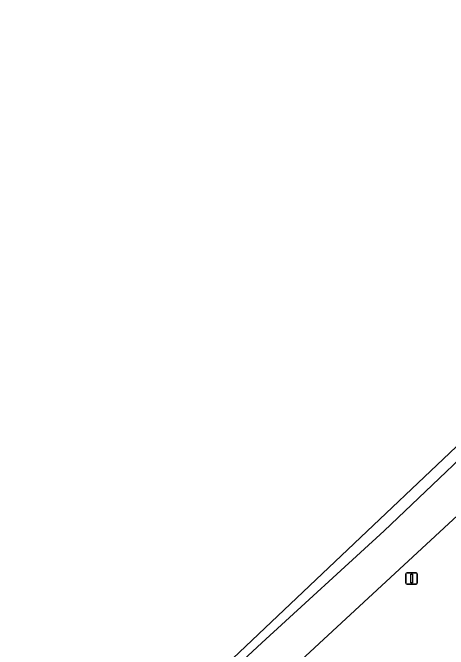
# Model space of a CAD drawing. Extents: x 162803 to 163818, y 381639 to 382475.
# Drawn here: x 162818.9 to 162857.1, y 382079.4 to 382135.2 of the extents above; entities that cross this region are included whole.
import ezdxf

# ---------------------------------------------------------------- set-up
doc = ezdxf.new("R2010")
doc.units = 0
for name, color, linetype in [('IMGEO_Berm_groen', 7, 'Continuous'), ('IMGEO_Lichtmast', 7, 'Continuous'), ('IMGEO_Rijbaan_regionaal_gesloten', 7, 'Continuous')]:
    doc.layers.add(name, color=color, linetype=linetype)

msp = doc.modelspace()

# ---------------------------------------------------------------- linework, layer by layer
at = {"layer": 'IMGEO_Berm_groen'}
msp.add_lwpolyline([(162875.223, 382107.771), (162862.981, 382095.86), (162845.801, 382079.946), (162823.277, 382059.081), (162823.176, 382058.987)], dxfattribs=at)
at = {"layer": 'IMGEO_Lichtmast'}
for p, q in [((162853.391, 382085.246), (162853.391, 382086.046)), ((162853.391, 382086.046), (162853.391, 382085.246)), ((162853.491, 382086.146), (162854.281, 382086.146)), ((162854.281, 382086.146), (162853.491, 382086.146)), ((162854.381, 382086.046), (162854.381, 382085.246)), ((162854.381, 382085.246), (162854.381, 382086.046)), ((162854.281, 382085.146), (162853.491, 382085.146)), ((162853.491, 382085.146), (162854.281, 382085.146))]:
    msp.add_line(p, q, dxfattribs=at)
msp.add_lwpolyline([(162853.811, 382086.021), (162853.961, 382086.021), (162853.961, 382085.271), (162853.811, 382085.271), (162853.811, 382086.021)], dxfattribs=at)
for centre, start, end in [((162853.491, 382086.046), 90, 180), ((162853.491, 382086.046), 90, 180), ((162854.281, 382086.046), 0, 90), ((162854.281, 382086.046), 360, 90), ((162853.491, 382085.246), 180, 270), ((162853.491, 382085.246), 180, 270), ((162854.281, 382085.246), 270, 0), ((162854.281, 382085.246), 270, 0)]:
    msp.add_arc(centre, 0.1, start, end, dxfattribs=at)
at = {"layer": 'IMGEO_Rijbaan_regionaal_gesloten'}
for points in [[(162818.948, 382062.362), (162820.468, 382061.148), (162840.751, 382080.004), (162851.486, 382089.833), (162874.432, 382111.672), (162885.166, 382122.574), (162895.499, 382133.41), (162905.445, 382144.614), (162918.126, 382160.102), (162930.043, 382175.636), (162940.828, 382190.463), (162946.581, 382198.967), (162957.334, 382216.925), (162957.041, 382217.097), (162956.788, 382217.246), (162956.261, 382217.556), (162937.76, 382187.092), (162905.886, 382147.567), (162869.534, 382108.305), (162836.558, 382077.069), (162831.183, 382071.978), (162818.948, 382062.362)], [(162960.228, 382215.223), (162957.334, 382216.925), (162946.581, 382198.967), (162940.828, 382190.463), (162930.043, 382175.636), (162918.126, 382160.102), (162905.445, 382144.614), (162895.499, 382133.41), (162885.166, 382122.574), (162874.432, 382111.672), (162851.486, 382089.833), (162840.751, 382080.004), (162820.468, 382061.148), (162823.176, 382058.987), (162823.277, 382059.081), (162845.801, 382079.946)], [(162845.801, 382079.946), (162862.981, 382095.86), (162875.223, 382107.771)]]:
    msp.add_lwpolyline(points, dxfattribs=at)

doc.saveas('drawing.dxf')
